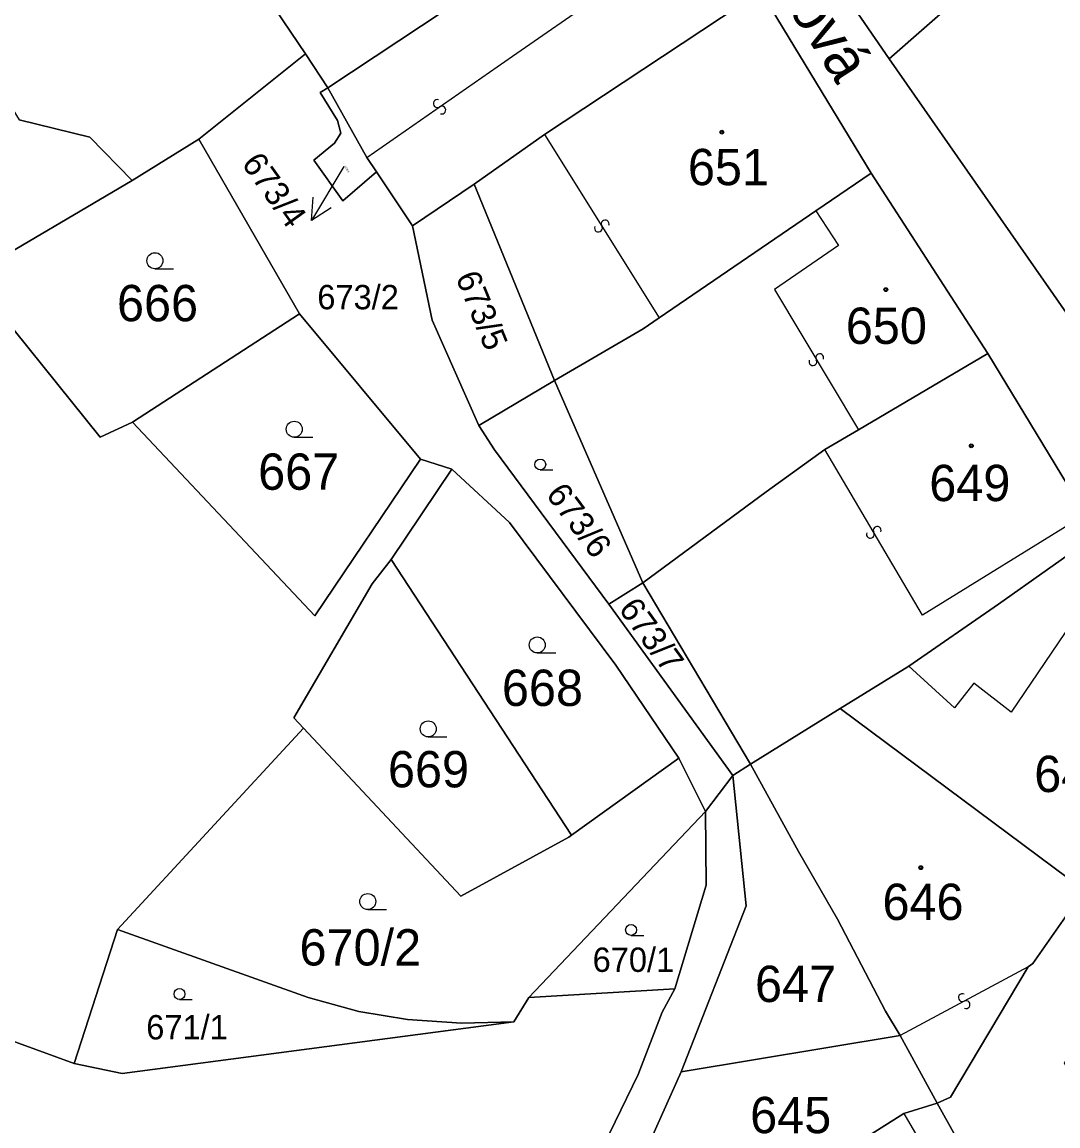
# Model space of a CAD drawing. Extents: x -598233 to -596890, y -1157848 to -1156431.
# Drawn here: x -597461.1 to -597412.7, y -1157397.3 to -1157345.7 of the extents above; entities that cross this region are included whole.
import ezdxf

# ---------------------------------------------------------------- set-up
doc = ezdxf.new("R2010")
doc.units = 0
for name, color, linetype in [('Level 1', 7, 'Continuous'), ('Level 11', 7, 'Continuous'), ('Level 13', 7, 'Continuous'), ('Level 3', 7, 'Continuous'), ('Level 4', 7, 'Continuous'), ('Level 5', 7, 'Continuous'), ('Level 57', 7, 'Continuous'), ('Level 60', 7, 'Continuous')]:
    doc.layers.add(name, color=color, linetype=linetype)

msp = doc.modelspace()

# ---------------------------------------------------------------- linework, layer by layer
at = {"layer": 'Level 1'}
for points in [[(-597525.28, -1157358.02), (-597524.3, -1157356.59), (-597523.4, -1157340.91), (-597526.96, -1157333.1), (-597521.3, -1157327.77), (-597519.03, -1157324.48), (-597503.37, -1157321.58), (-597490.51, -1157319.01), (-597481.47, -1157322.42), (-597478.8, -1157320.8), (-597464.47, -1157344.4), (-597464.64, -1157344.77), (-597461.29, -1157350.23), (-597457.97, -1157351.04), (-597456, -1157353.07)], [(-597420.57, -1157347.37), (-597431.88, -1157330.92), (-597431.7, -1157330.77)], [(-597446.84, -1157348.73), (-597439.13, -1157343.62)], [(-597426.58, -1157344.21), (-597436.7, -1157350.91)], [(-597426.58, -1157344.21), (-597421.42, -1157352.72)], [(-597417.04, -1157344.27), (-597420.57, -1157347.37)], [(-597449.29, -1157345.06), (-597447.88, -1157347.14)], [(-597452.88, -1157351.13), (-597447.88, -1157347.14)], [(-597447.88, -1157347.14), (-597446.84, -1157348.73)], [(-597410.87, -1157361.29), (-597420.57, -1157347.37)], [(-597446.84, -1157348.73), (-597447.2, -1157348.95), (-597446.38, -1157350.26), (-597446.23, -1157350.85), (-597446.53, -1157351.33), (-597447.49, -1157352.12), (-597446.13, -1157354.02), (-597444.56, -1157352.67)], [(-597445.02, -1157351.99), (-597446.84, -1157348.73)], [(-597436.7, -1157350.91), (-597439.99, -1157353.24)], [(-597452.88, -1157351.13), (-597456, -1157353.07)], [(-597448.17, -1157359.32), (-597452.88, -1157351.13)], [(-597444.56, -1157352.67), (-597445.02, -1157351.99)], [(-597456, -1157353.07), (-597463.57, -1157357.54), (-597457.5, -1157365.08), (-597455.98, -1157364.38)], [(-597442.88, -1157355.19), (-597444.56, -1157352.67)], [(-597421.42, -1157352.72), (-597424.01, -1157354.49)], [(-597421.42, -1157352.72), (-597415.95, -1157361.17)], [(-597439.99, -1157353.24), (-597442.88, -1157355.19)], [(-597436.23, -1157362.43), (-597439.99, -1157353.24)], [(-597424.01, -1157354.49), (-597431.33, -1157359.5)], [(-597439.78, -1157364.54), (-597441.95, -1157359.61), (-597442.88, -1157355.19)], [(-597455.98, -1157364.38), (-597448.17, -1157359.32)], [(-597448.17, -1157359.32), (-597442.5, -1157366.11)], [(-597436.23, -1157362.43), (-597432.08, -1157360.01), (-597431.33, -1157359.5)], [(-597415.95, -1157361.17), (-597422.01, -1157364.74)], [(-597415.95, -1157361.17), (-597411.39, -1157368.7)], [(-597439.78, -1157364.54), (-597436.23, -1157362.43)], [(-597432.1, -1157371.9), (-597436.23, -1157362.43)], [(-597442.5, -1157366.11), (-597447.44, -1157373.45), (-597455.98, -1157364.38)], [(-597433.69, -1157372.9), (-597439.04, -1157365.68), (-597439.78, -1157364.54)], [(-597422.01, -1157364.74), (-597423.58, -1157365.66)], [(-597423.58, -1157365.66), (-597426.33, -1157367.65), (-597432.1, -1157371.9)], [(-597441.03, -1157366.58), (-597442.5, -1157366.11)], [(-597441.03, -1157366.58), (-597443.87, -1157370.81)], [(-597430.41, -1157380.12), (-597433.36, -1157375.76), (-597438.34, -1157369.08), (-597441.03, -1157366.58)], [(-597419.65, -1157375.8), (-597415.46, -1157372.9), (-597410.87, -1157369.66)], [(-597443.87, -1157370.81), (-597444.76, -1157371.95), (-597448.43, -1157378.22), (-597447.97, -1157378.71)], [(-597435.44, -1157383.72), (-597443.87, -1157370.81)], [(-597432.1, -1157371.9), (-597433.69, -1157372.9)], [(-597432.1, -1157371.9), (-597427.06, -1157380.39)], [(-597427.89, -1157380.92), (-597433.69, -1157372.9)], [(-597422.86, -1157377.79), (-597419.65, -1157375.8)], [(-597427.06, -1157380.39), (-597422.86, -1157377.79)], [(-597422.86, -1157377.79), (-597411.44, -1157386.3)], [(-597456.68, -1157388.13), (-597447.97, -1157378.71)], [(-597447.97, -1157378.71), (-597440.61, -1157386.58), (-597435.56, -1157383.81), (-597435.44, -1157383.72)], [(-597435.44, -1157383.72), (-597430.41, -1157380.12)], [(-597429.17, -1157382.61), (-597430.41, -1157380.12)], [(-597427.06, -1157380.39), (-597427.89, -1157380.92)], [(-597427.06, -1157380.39), (-597424.82, -1157384.49), (-597422.99, -1157387.65), (-597420.74, -1157391.95), (-597420.05, -1157393.09)], [(-597430.3, -1157394.8), (-597427.27, -1157387.03), (-597427.89, -1157380.92)], [(-597427.89, -1157380.92), (-597429.17, -1157382.61)], [(-597458.71, -1157394.4), (-597482.69, -1157385.65), (-597488.16, -1157381.41)], [(-597429.17, -1157382.61), (-597437.43, -1157391.32)], [(-597430.6, -1157390.92), (-597429.14, -1157386.06), (-597429.17, -1157382.61)], [(-597414.07, -1157389.89), (-597413.85, -1157389.72), (-597411.44, -1157386.3)], [(-597456.68, -1157388.13), (-597458.71, -1157394.4)], [(-597456.68, -1157388.13), (-597447.76, -1157391.32), (-597445.39, -1157391.97), (-597443.11, -1157392.35), (-597440.58, -1157392.52), (-597438.13, -1157392.46)], [(-597418.33, -1157396.26), (-597417.7, -1157395.99), (-597414.07, -1157389.89)], [(-597443.26, -1157407.16), (-597440.36, -1157405.66), (-597438.38, -1157404.29), (-597436.49, -1157402.89), (-597435.82, -1157402.15), (-597432.31, -1157394.92), (-597431.2, -1157392.01), (-597430.6, -1157390.92)], [(-597438.13, -1157392.46), (-597437.43, -1157391.32)], [(-597437.43, -1157391.32), (-597430.6, -1157390.92)], [(-597458.71, -1157394.4), (-597456.46, -1157394.87), (-597438.13, -1157392.46)], [(-597430.3, -1157394.8), (-597420.05, -1157393.09)], [(-597420.05, -1157393.09), (-597418.33, -1157396.26)], [(-597432.94, -1157402.69), (-597433.31, -1157401.53), (-597430.3, -1157394.8)], [(-597418.33, -1157396.26), (-597419.89, -1157396.75)], [(-597412.97, -1157405.55), (-597415.88, -1157400.67), (-597418.33, -1157396.26)], [(-597419.89, -1157396.75), (-597431.13, -1157403.87)]]:
    msp.add_lwpolyline(points, dxfattribs=at)
at = {"layer": 'Level 13'}
for centre, start, end in [((-597441.714, -1157349.468), 72.1726, 304.2706), ((-597441.506, -1157349.772), 251.9581, 124.5481), ((-597434.176, -1157355.297), 159.1697, 31.7597), ((-597433.863, -1157355.104), 339.3841, 211.4821), ((-597423.821, -1157361.367), 338.2979, 210.3959), ((-597424.138, -1157361.554), 158.0835, 30.6735), ((-597421.45, -1157369.632), 157.8673, 29.9653), ((-597421.131, -1157369.447), 337.6529, 210.2429), ((-597417.146, -1157391.327), 65.3103, 297.9003), ((-597416.974, -1157391.653), 245.5247, 117.6227)]:
    msp.add_arc(centre, 0.184, start, end, dxfattribs=at)
at = {"layer": 'Level 3'}
for points in [[(-597445.02, -1157351.99), (-597438.2, -1157347.25), (-597434.09, -1157344.4), (-597434.52, -1157343.74), (-597436, -1157341.46)], [(-597436.7, -1157350.91), (-597431.33, -1157359.5)], [(-597424.01, -1157354.49), (-597422.95, -1157356.12), (-597425.94, -1157358.18), (-597422.01, -1157364.74)], [(-597411.39, -1157368.7), (-597419.01, -1157373.42), (-597423.58, -1157365.66)], [(-597405.79, -1157378.03), (-597412.04, -1157373.8), (-597414.86, -1157377.96), (-597416.61, -1157376.6), (-597417.51, -1157377.76), (-597419.65, -1157375.8)], [(-597414.07, -1157389.89), (-597420.05, -1157393.09)], [(-597419.89, -1157396.75), (-597414.36, -1157406.22)]]:
    msp.add_lwpolyline(points, dxfattribs=at)
at = {"layer": 'Level 5'}
for p, q in [((-597454.93, -1157357.2), (-597454.055, -1157357.2)), ((-597448.41, -1157365.09), (-597447.535, -1157365.09)), ((-597436.9, -1157366.62), (-597436.305, -1157366.62)), ((-597437.04, -1157375.19), (-597436.165, -1157375.19)), ((-597442.14, -1157379.12), (-597441.265, -1157379.12)), ((-597444.97, -1157387.2), (-597444.095, -1157387.2)), ((-597432.65, -1157388.41), (-597432.055, -1157388.41)), ((-597453.78, -1157391.41), (-597453.185, -1157391.41))]:
    msp.add_line(p, q, dxfattribs=at)
for centre, radius in [((-597428.4, -1157350.81), 0.09), ((-597428.4, -1157350.81), 0.0521), ((-597454.93, -1157356.825), 0.375), ((-597420.73, -1157358.18), 0.09), ((-597420.73, -1157358.18), 0.0521), ((-597448.41, -1157364.715), 0.375), ((-597416.73, -1157365.49), 0.09), ((-597416.73, -1157365.49), 0.0521), ((-597436.9, -1157366.365), 0.255), ((-597437.04, -1157374.815), 0.375), ((-597442.14, -1157378.745), 0.375), ((-597419.09, -1157385.24), 0.09), ((-597419.09, -1157385.24), 0.0521), ((-597444.97, -1157386.825), 0.375), ((-597432.65, -1157388.155), 0.255), ((-597453.78, -1157391.155), 0.255)]:
    msp.add_circle(centre, radius, dxfattribs=at)
at = {"layer": 'Level 57'}
msp.add_line((-597446.09, -1157352.42), (-597447.6, -1157354.95), dxfattribs=at)
msp.add_lwpolyline([(-597446.675, -1157354.358), (-597447.6, -1157354.95), (-597447.518, -1157353.855)], dxfattribs=at)
at = {"layer": 'Level 60'}
for points in [[(-597471.99, -1157304.55), (-597451.16, -1157307.54), (-597450.81, -1157309.13), (-597454.56, -1157312.37), (-597453.01, -1157314.51), (-597449.05, -1157311.5), (-597450.09, -1157313.46), (-597452.48, -1157315.26), (-597454.63, -1157316.65), (-597459.99, -1157321.37), (-597459.05, -1157323.55), (-597457.95, -1157325.87), (-597459.23, -1157327.6), (-597449.29, -1157345.06), (-597447.88, -1157347.14), (-597452.88, -1157351.13), (-597456, -1157353.07), (-597457.97, -1157351.04), (-597461.29, -1157350.23)], [(-597431.88, -1157330.92), (-597420.57, -1157347.37), (-597410.87, -1157361.29), (-597403.31, -1157372.29), (-597405.79, -1157378.03), (-597410.87, -1157369.66), (-597411.39, -1157368.7), (-597415.95, -1157361.17), (-597421.42, -1157352.72), (-597426.58, -1157344.21)], [(-597391.46, -1157344.33), (-597392.36, -1157346.37), (-597395.68, -1157348.96), (-597395.77, -1157348.79), (-597399.75, -1157351.85), (-597397.9, -1157354.55), (-597393.97, -1157351.49), (-597392.71, -1157350.99), (-597391.42, -1157350.88), (-597390.02, -1157351.11), (-597388.22, -1157351.75), (-597385.61, -1157353.08), (-597385.99, -1157353.37), (-597384.78, -1157354.58), (-597392.62, -1157363.77), (-597401.41, -1157352.23), (-597401.53, -1157352.3), (-597401.78, -1157352.01), (-597410.87, -1157361.29), (-597420.57, -1157347.37), (-597417.04, -1157344.27)], [(-597461.29, -1157350.23), (-597457.97, -1157351.04), (-597456, -1157353.07), (-597463.57, -1157357.54), (-597457.5, -1157365.08), (-597455.98, -1157364.38), (-597447.44, -1157373.45), (-597442.5, -1157366.11), (-597441.03, -1157366.58), (-597443.87, -1157370.81), (-597444.76, -1157371.95), (-597448.43, -1157378.22), (-597447.97, -1157378.71), (-597456.68, -1157388.13), (-597458.71, -1157394.4), (-597482.69, -1157385.65)], [(-597415.88, -1157400.67), (-597418.33, -1157396.26), (-597417.7, -1157395.99), (-597414.07, -1157389.89), (-597413.85, -1157389.72), (-597411.44, -1157386.3), (-597405.79, -1157378.03), (-597403.31, -1157372.29), (-597400.31, -1157371.61), (-597397.54, -1157369.33), (-597395.3, -1157366.77), (-597392.62, -1157363.77), (-597388.02, -1157367.96), (-597389.27, -1157369.17), (-597395.57, -1157376.12), (-597400.02, -1157379.12), (-597403.04, -1157382.95), (-597406.16, -1157386.59), (-597407.99, -1157388.8), (-597411.58, -1157393.43), (-597412.38, -1157394.38), (-597407.33, -1157403.84)], [(-597435.82, -1157402.15), (-597432.31, -1157394.92), (-597431.2, -1157392.01), (-597430.6, -1157390.92), (-597429.14, -1157386.06), (-597429.17, -1157382.61), (-597427.89, -1157380.92), (-597427.27, -1157387.03), (-597430.3, -1157394.8), (-597433.31, -1157401.53)], [(-597482.69, -1157385.65), (-597458.71, -1157394.4), (-597456.46, -1157394.87), (-597438.13, -1157392.46), (-597437.43, -1157391.32), (-597430.6, -1157390.92), (-597431.2, -1157392.01), (-597432.31, -1157394.92), (-597435.82, -1157402.15), (-597436.49, -1157402.89), (-597438.38, -1157404.29), (-597440.36, -1157405.66), (-597443.26, -1157407.16), (-597445.36, -1157403.69), (-597451.17, -1157406.32), (-597464.75, -1157398.57)]]:
    msp.add_lwpolyline(points, dxfattribs=at)
for points in [[(-597417.04, -1157344.27), (-597420.57, -1157347.37), (-597431.88, -1157330.92), (-597431.7, -1157330.77), (-597428.17, -1157328.39), (-597426.32, -1157331.15)], [(-597447.88, -1157347.14), (-597449.29, -1157345.06), (-597446.51, -1157343.04), (-597444.94, -1157342), (-597441.71, -1157339.81), (-597441.15, -1157339.42), (-597435.58, -1157335.6), (-597433.58, -1157334.22), (-597431.01, -1157337.9), (-597436, -1157341.46), (-597439.13, -1157343.62), (-597446.84, -1157348.73)], [(-597436, -1157341.46), (-597431.01, -1157337.9), (-597426.58, -1157344.21), (-597436.7, -1157350.91), (-597439.99, -1157353.24), (-597442.88, -1157355.19), (-597444.56, -1157352.67), (-597445.02, -1157351.99), (-597446.84, -1157348.73), (-597439.13, -1157343.62)], [(-597436.7, -1157350.91), (-597426.58, -1157344.21), (-597421.42, -1157352.72), (-597424.01, -1157354.49), (-597431.33, -1157359.5), (-597432.08, -1157360.01), (-597436.23, -1157362.43), (-597439.99, -1157353.24)], [(-597452.88, -1157351.13), (-597447.88, -1157347.14), (-597446.84, -1157348.73), (-597447.2, -1157348.95), (-597446.38, -1157350.26), (-597446.23, -1157350.85), (-597446.53, -1157351.33), (-597447.49, -1157352.12), (-597446.13, -1157354.02), (-597444.56, -1157352.67), (-597442.88, -1157355.19), (-597441.95, -1157359.61), (-597439.78, -1157364.54), (-597439.04, -1157365.68), (-597433.69, -1157372.9), (-597427.89, -1157380.92), (-597429.17, -1157382.61), (-597430.41, -1157380.12), (-597433.36, -1157375.76), (-597438.34, -1157369.08), (-597441.03, -1157366.58), (-597442.5, -1157366.11), (-597448.17, -1157359.32)], [(-597445.02, -1157351.99), (-597444.56, -1157352.67), (-597446.13, -1157354.02), (-597447.49, -1157352.12), (-597446.53, -1157351.33), (-597446.23, -1157350.85), (-597446.38, -1157350.26), (-597447.2, -1157348.95), (-597446.84, -1157348.73)], [(-597457.5, -1157365.08), (-597463.57, -1157357.54), (-597456, -1157353.07), (-597452.88, -1157351.13), (-597448.17, -1157359.32), (-597455.98, -1157364.38)], [(-597436.23, -1157362.43), (-597432.08, -1157360.01), (-597431.33, -1157359.5), (-597424.01, -1157354.49), (-597421.42, -1157352.72), (-597415.95, -1157361.17), (-597422.01, -1157364.74), (-597423.58, -1157365.66), (-597426.33, -1157367.65), (-597432.1, -1157371.9)], [(-597442.88, -1157355.19), (-597439.99, -1157353.24), (-597436.23, -1157362.43), (-597439.78, -1157364.54), (-597441.95, -1157359.61)], [(-597455.98, -1157364.38), (-597448.17, -1157359.32), (-597442.5, -1157366.11), (-597447.44, -1157373.45)], [(-597422.86, -1157377.79), (-597427.06, -1157380.39), (-597432.1, -1157371.9), (-597426.33, -1157367.65), (-597423.58, -1157365.66), (-597422.01, -1157364.74), (-597415.95, -1157361.17), (-597411.39, -1157368.7), (-597410.87, -1157369.66), (-597415.46, -1157372.9), (-597419.65, -1157375.8)], [(-597436.23, -1157362.43), (-597432.1, -1157371.9), (-597433.69, -1157372.9), (-597439.04, -1157365.68), (-597439.78, -1157364.54)], [(-597443.87, -1157370.81), (-597441.03, -1157366.58), (-597438.34, -1157369.08), (-597433.36, -1157375.76), (-597430.41, -1157380.12), (-597435.44, -1157383.72)], [(-597411.44, -1157386.3), (-597422.86, -1157377.79), (-597419.65, -1157375.8), (-597415.46, -1157372.9), (-597410.87, -1157369.66), (-597405.79, -1157378.03)], [(-597440.61, -1157386.58), (-597447.97, -1157378.71), (-597448.43, -1157378.22), (-597444.76, -1157371.95), (-597443.87, -1157370.81), (-597435.44, -1157383.72), (-597435.56, -1157383.81)], [(-597427.06, -1157380.39), (-597427.89, -1157380.92), (-597433.69, -1157372.9), (-597432.1, -1157371.9)], [(-597413.85, -1157389.72), (-597414.07, -1157389.89), (-597417.7, -1157395.99), (-597418.33, -1157396.26), (-597420.05, -1157393.09), (-597420.74, -1157391.95), (-597422.99, -1157387.65), (-597424.82, -1157384.49), (-597427.06, -1157380.39), (-597422.86, -1157377.79), (-597411.44, -1157386.3)], [(-597437.43, -1157391.32), (-597438.13, -1157392.46), (-597440.58, -1157392.52), (-597443.11, -1157392.35), (-597445.39, -1157391.97), (-597447.76, -1157391.32), (-597456.68, -1157388.13), (-597447.97, -1157378.71), (-597440.61, -1157386.58), (-597435.56, -1157383.81), (-597435.44, -1157383.72), (-597430.41, -1157380.12), (-597429.17, -1157382.61)], [(-597427.89, -1157380.92), (-597427.06, -1157380.39), (-597424.82, -1157384.49), (-597422.99, -1157387.65), (-597420.74, -1157391.95), (-597420.05, -1157393.09), (-597430.3, -1157394.8), (-597427.27, -1157387.03)], [(-597430.6, -1157390.92), (-597437.43, -1157391.32), (-597429.17, -1157382.61), (-597429.14, -1157386.06)], [(-597456.46, -1157394.87), (-597458.71, -1157394.4), (-597456.68, -1157388.13), (-597447.76, -1157391.32), (-597445.39, -1157391.97), (-597443.11, -1157392.35), (-597440.58, -1157392.52), (-597438.13, -1157392.46)], [(-597418.33, -1157396.26), (-597419.89, -1157396.75), (-597431.13, -1157403.87), (-597432.94, -1157402.69), (-597433.31, -1157401.53), (-597430.3, -1157394.8), (-597420.05, -1157393.09)], [(-597422.33, -1157410.71), (-597426.11, -1157412.89), (-597429.02, -1157407.48), (-597431.13, -1157403.87), (-597419.89, -1157396.75), (-597418.33, -1157396.26), (-597415.88, -1157400.67), (-597412.97, -1157405.55), (-597414.36, -1157406.22), (-597421.96, -1157410.5)]]:
    msp.add_lwpolyline(points, close=True, dxfattribs=at)

# ---------------------------------------------------------------- texts
at = {"layer": 'Level 11'}
msp.add_text('Hvozdíková', height=2, rotation=302.7043, dxfattribs=at).set_placement((-597430.546, -1157336.866))
at = {"layer": 'Level 4'}
for s, height, p in [('651', 1.7, (-597429.989, -1157353.29)), ('666', 1.7, (-597456.704, -1157359.66)), ('673/2', 1.14, (-597447.33, -1157359.1)), ('650', 1.7, (-597422.599, -1157360.72)), ('667', 1.7, (-597450.099, -1157367.55)), ('649', 1.7, (-597418.694, -1157368.08)), ('668', 1.7, (-597438.692, -1157377.67)), ('669', 1.7, (-597444.024, -1157381.48)), ('648', 1.7, (-597413.782, -1157381.7)), ('646', 1.7, (-597420.884, -1157387.69)), ('670/2', 1.7, (-597448.162, -1157389.82)), ('670/1', 1.14, (-597434.447, -1157390.12)), ('647', 1.7, (-597426.849, -1157391.53)), ('671/1', 1.14, (-597455.336, -1157393.28)), ('645', 1.7, (-597427.076, -1157397.67))]:
    msp.add_text(s, height=height, dxfattribs=at).set_placement(p)
for s, height, rotation, p in [('673/4', 0.1, 305.5947, (-597446.09, -1157352.42)), ('673/5', 1.14, 292.2514, (-597440.876, -1157357.59)), ('673/6', 1.14, 306.5384, (-597436.669, -1157367.775)), ('673/7', 1.14, 305.8742, (-597433.266, -1157373.13))]:
    msp.add_text(s, height=height, rotation=rotation, dxfattribs=at).set_placement(p)
at = {"layer": 'Level 57'}
msp.add_text('673/4', height=1.14, rotation=305.5947, dxfattribs=at).set_placement((-597450.91, -1157352.284))

doc.saveas('drawing.dxf')
